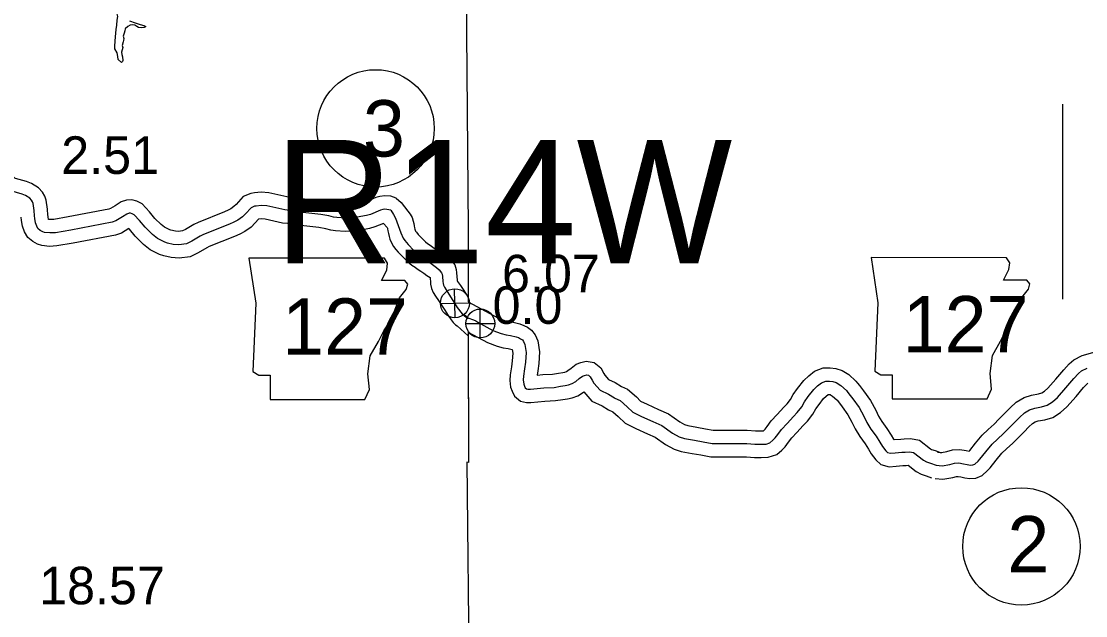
# Model space of a CAD drawing. Extents: x 31699 to 244310, y -8841 to 11474.
# Drawn here: x 134886 to 135683, y -123 to 323 of the extents above; entities that cross this region are included whole.
import ezdxf

# ---------------------------------------------------------------- set-up
doc = ezdxf.new("R2010")
doc.units = 0
for name, color, linetype in [('B_Logo', 7, 'Continuous'), ('Default', 7, 'Continuous'), ('G-ANNO-TEXT', 7, 'Continuous'), ('Level 21', 7, 'Continuous'), ('Level 55', 7, 'Continuous'), ('R_Border', 7, 'Continuous'), ('R_Border Notes', 7, 'Continuous'), ('R_Draft', 7, 'Continuous'), ('R_Logo', 7, 'Continuous'), ('R_XS_EARTHWORK_STAGE2', 7, 'Continuous'), ('S_WALL', 7, 'Continuous'), ('S_WALL_ANNOT', 7, 'Continuous')]:
    doc.layers.add(name, color=color, linetype=linetype)

msp = doc.modelspace()

# ---------------------------------------------------------------- linework, layer by layer
at = {"layer": 'B_Logo'}
for points in [[(134895.72, 176.63), (134895.49, 180.67), (134894.72, 185.79), (134894.23, 187.05), (134893.41, 188.51), (134892.13, 189.96), (134888.87, 191.95), (134886.46, 192.98), (134878.01, 195.3), (134875.56, 196.46), (134873.68, 197.7), (134871.93, 198.94), (134870.45, 200.26), (134868.21, 202.86), (134854.93, 216.39)], [(135162.63, 180.95), (135158.14, 181.64), (135156.59, 181.38), (135154.8, 180.86), (135147.33, 177.71), (135144.44, 176.87), (135137.48, 175.66), (135131.76, 174.99), (135128.41, 174.8), (135122.21, 175.28), (135119.55, 175.67), (135116.11, 176.56), (135110.07, 177.74), (135092.14, 179.68), (135086.64, 180.67), (135083.14, 181.08), (135069.79, 184.03), (135065.59, 184.3), (135061.8, 184.01), (135060.51, 183.79), (135057.9, 182.75), (135053.84, 178.22), (135051.48, 175.92), (135048.02, 173.4), (135045.05, 171.82), (135041.75, 170.37), (135022.34, 162.65), (135019.89, 161.38), (135013.6, 157.65), (135009.44, 155.59), (135003.72, 154.87), (134999.63, 155.21), (134995.25, 156.25), (134993.18, 156.89), (134987.72, 159.68), (134983.98, 162.59), (134978.45, 168.05), (134974.38, 173.13), (134970.32, 177.45), (134968.71, 178.26), (134967.54, 178.57), (134966.48, 178.53), (134964.86, 178), (134961.5, 175.78), (134956.65, 172.91), (134953.8, 171.97), (134922.76, 165.98), (134911.34, 164.01), (134907.12, 163.78), (134903.12, 164.19), (134901.95, 164.58), (134900.01, 165.71), (134898.26, 167.09), (134897.3, 168.78), (134896.5, 171.34), (134895.91, 174.57), (134895.72, 176.63)], [(135162.63, 180.95), (135164.73, 177.58), (135166.15, 174.96), (135170.06, 163.83), (135171.86, 160), (135173.1, 158.2), (135175.66, 155.08), (135179.89, 150.73), (135187, 145.2), (135196.82, 137.92), (135198.9, 136.13), (135200.48, 133.97), (135200.99, 132.93), (135201.43, 131.17), (135201.59, 127.36), (135201.8, 125.89), (135202.15, 124.59), (135202.76, 123.23), (135203.97, 121.13), (135212.4, 107.93), (135216.17, 103.25), (135218.95, 100.59), (135220.44, 99.56)], [(135217.51, 102.74), (135217.77, 102.5), (135218.78, 101.65), (135220.33, 100.27), (135224.61, 98.78), (135226.22, 98), (135227.77, 96.89)], [(135227.77, 96.89), (135239.12, 90.73), (135245.39, 88.51), (135248.96, 87.47), (135252.38, 86.97), (135256.42, 86.02), (135258.24, 85.34), (135259.87, 84.52), (135261.16, 83.62), (135262.14, 82.38), (135263.07, 80.13), (135263.99, 74.21), (135263.54, 66.91), (135262.89, 61.94), (135261.92, 56.43), (135261.81, 53.55), (135262.17, 50.48), (135262.68, 49.03), (135263.32, 47.71), (135264.28, 46.87), (135265.16, 46.69), (135267.16, 46.69), (135277.28, 47.65), (135284.88, 48.01), (135289.86, 48.83), (135293.18, 49.32), (135295.77, 49.87), (135298.48, 50.82), (135301.16, 52.5), (135303.84, 54.65), (135306.18, 56.46), (135307.7, 56.97), (135309.36, 57.36), (135310.7, 57.13), (135312.07, 56.03), (135313.49, 53.47), (135314.82, 51.23), (135319.46, 45.82), (135325.82, 42.93), (135330.32, 40.05), (135330.39, 39.99), (135334.45, 38.1), (135339.8, 33.44), (135343.92, 29.42), (135350.43, 26.27), (135359.03, 22.31), (135365.72, 19.43), (135373.78, 13.58), (135378.73, 10.99), (135382.58, 9.7), (135390.16, 8.31), (135396.67, 7.17), (135403.32, 5.89), (135410.46, 6.04), (135420.68, 5.87), (135429.36, 5.92), (135435.38, 5.5), (135440.05, 5.5), (135443.79, 5.55), (135446.7, 6.5), (135448.78, 8.37), (135450.66, 10.1), (135452.58, 12.76), (135455.41, 16.52), (135459.48, 20.99), (135464.32, 26.21), (135467.17, 29.17), (135470.45, 33.41), (135472.6, 37.22), (135475.42, 41.18), (135479.47, 46.38), (135482.39, 49.08), (135485.26, 51.37), (135488.55, 52.73), (135491.23, 52.68), (135493.9, 52.42), (135496.33, 51.56), (135499.67, 49.52), (135503.93, 45.63), (135504.62, 44.85), (135505.87, 43.28), (135508.85, 39.42), (135513.59, 32.81), (135516.99, 26.49), (135519.27, 21.61), (135522.23, 16.75), (135526.13, 11.45), (135529.07, 6.99), (135530.97, 3.63), (135533.4, 0.43), (135534.71, -0.74), (135536.93, -1.34), (135540.52, -1.03), (135545.45, -0.69), (135547.99, -0.48), (135551.32, -0.32), (135554.34, -0.9), (135561.59, -6.57), (135563.9, -7.77), (135567.06, -8.81), (135571.32, -10.43)], [(135571.32, -10.43), (135575.67, -10.83), (135581.45, -9.73), (135584.96, -8.82), (135588.29, -8.66), (135591.71, -9.22), (135594.54, -9.88), (135596.95, -10.21), (135598.75, -10.15), (135600.2, -9.58), (135602.6, -7.36), (135604.02, -5.79), (135608.46, -0.24), (135613.1, 5.38), (135617.06, 9.18), (135621.6, 13.32), (135625.23, 17.04), (135630.02, 21.86), (135633.72, 25.51), (135637.35, 28.96), (135641.22, 31.28), (135645.05, 32.53), (135650.23, 33.49), (135654.4, 34.68), (135658.33, 37.14), (135662.04, 40.45), (135668.43, 47.6), (135674.23, 54.59), (135677.85, 58.37), (135679.99, 60.31), (135684.33, 62.51)]]:
    msp.add_lwpolyline(points, dxfattribs=at)
at = {"layer": 'Default'}
msp.add_line((135665.85, 260.49), (135665.85, 114.19), dxfattribs=at)
at = {"layer": 'G-ANNO-TEXT'}
for points in [[(135056.34, 145.02), (135061.41, 111.19), (135059.16, 59.87), (135063.67, 57.05), (135072.13, 57.05), (135072.13, 39.01), (135143.18, 39.01), (135146.57, 46.34), (135145.44, 58.18), (135147.13, 71.71), (135153.33, 82.43), (135157.28, 90.32), (135162.92, 98.78), (135166.3, 107.81), (135169.12, 115.14), (135174.2, 121.34), (135175.33, 125.29), (135173.07, 128.11), (135155.59, 128.11), (135159.54, 136), (135160.1, 141.08), (135157.76, 144.98)], [(135522.51, 145.32), (135527.59, 111.49), (135525.33, 60.17), (135529.84, 57.35), (135538.3, 57.35), (135538.3, 39.3), (135609.36, 39.3), (135612.74, 46.64), (135611.61, 58.48), (135613.3, 72.01), (135619.51, 82.73), (135623.46, 90.62), (135629.1, 99.08), (135632.48, 108.1), (135635.3, 115.43), (135640.37, 121.64), (135641.5, 125.59), (135639.25, 128.41), (135621.76, 128.41), (135625.71, 136.3), (135626.28, 141.38), (135623.94, 145.27)]]:
    msp.add_lwpolyline(points, close=True, dxfattribs=at)
at = {"layer": 'Level 21'}
for p, q in [((135210.9, 100.22), (135210.4, 121.92)), ((135199.8, 110.82), (135221.5, 111.32)), ((135229.67, 85.11), (135229.67, 106.78)), ((135218.83, 95.94), (135240.5, 95.94))]:
    msp.add_line(p, q, dxfattribs=at)
for centre, radius in [((135210.65, 111.07), 10.85), ((135229.67, 95.94), 10.83)]:
    msp.add_circle(centre, radius, dxfattribs=at)
at = {"layer": 'Level 55'}
for points in [[(135220.59, 112.16), (135243.2, 99.89), (135248.45, 98.03), (135251.09, 97.27), (135254.26, 96.8), (135259.33, 95.61), (135262.26, 94.51), (135264.99, 93.13), (135268.11, 90.98), (135270.85, 87.48), (135272.77, 82.86), (135274.03, 74.67), (135273.5, 65.95), (135272.78, 60.43), (135272.21, 57.21), (135276.57, 57.63), (135283.83, 57.97), (135288.31, 58.7), (135291.41, 59.17), (135293.08, 59.52), (135294.12, 59.88), (135295.35, 60.66), (135297.65, 62.51), (135301.41, 65.4), (135304.97, 66.61), (135309.06, 67.55), (135314.93, 66.55), (135319.87, 62.59), (135322.16, 58.45), (135322.97, 57.09), (135325.61, 54.01), (135330.61, 51.74), (135335.33, 48.72), (135339.95, 46.57), (135346.58, 40.8), (135349.74, 37.71), (135354.7, 35.31), (135363.09, 31.45), (135370.7, 28.18), (135379.07, 22.1), (135382.67, 20.21), (135385.08, 19.41), (135391.93, 18.16), (135398.48, 17), (135404.17, 15.91), (135410.44, 16.04), (135420.73, 15.87), (135429.68, 15.93), (135435.73, 15.5), (135439.99, 15.5), (135441.78, 15.52), (135442.06, 15.77), (135443.15, 16.77), (135444.53, 18.69), (135447.69, 22.9), (135452.12, 27.76), (135457.06, 33.08), (135459.59, 35.71), (135462.1, 38.96), (135464.15, 42.59), (135467.4, 47.15), (135472.08, 53.18), (135475.87, 56.67), (135480.12, 60.06), (135486.66, 62.78), (135491.81, 62.67), (135496.09, 62.26), (135500.67, 60.63), (135505.71, 57.55), (135511.06, 52.65), (135512.28, 51.28), (135513.73, 49.46), (135516.87, 45.4), (135522.1, 38.11), (135525.93, 30.98), (135528.1, 26.34), (135530.54, 22.32), (135534.33, 17.16), (135537.6, 12.21), (135539.34, 9.15), (135539.51, 8.92), (135539.75, 8.94), (135544.69, 9.28), (135547.33, 9.5), (135552.02, 9.73), (135558.6, 8.47), (135567.03, 1.88), (135567.8, 1.48), (135570.4, 0.62), (135574.86, -1.07)], [(135220.63, 89.39), (135235.04, 81.56), (135242.33, 78.98), (135246.84, 77.68), (135250.51, 77.14), (135253.51, 76.43), (135253.53, 76.43), (135253.94, 73.75), (135253.58, 67.86), (135253, 63.45), (135251.96, 57.49), (135251.79, 53.16), (135252.37, 48.22), (135253.44, 45.17), (135255.21, 41.52), (135259.7, 37.59), (135264.15, 36.7), (135267.62, 36.68), (135277.99, 37.67), (135285.92, 38.05), (135291.41, 38.95), (135294.96, 39.48), (135298.46, 40.22), (135302.84, 41.75), (135306.98, 44.34), (135307.32, 44.62), (135313.31, 37.63), (135321.04, 34.12), (135325.68, 31.15), (135328.95, 29.63), (135333.02, 26.09), (135338.1, 21.13), (135346.16, 17.23), (135354.96, 13.17), (135360.75, 10.68), (135368.49, 5.06), (135374.79, 1.76), (135380.08, -0.01), (135388.4, -1.53), (135394.86, -2.67), (135402.47, -4.13), (135410.48, -3.96), (135420.63, -4.13), (135429.04, -4.08), (135435.03, -4.5), (135440.11, -4.5), (135445.44, -4.43), (135451.81, -2.34), (135455.5, 0.96), (135458.17, 3.42), (135460.64, 6.83), (135463.12, 10.14), (135466.84, 14.22), (135471.59, 19.34), (135474.75, 22.63), (135478.8, 27.87), (135481.05, 31.85), (135483.44, 35.21), (135486.85, 39.59), (135488.91, 41.48), (135490.4, 42.67), (135490.45, 42.69), (135490.65, 42.69), (135491.72, 42.59), (135492, 42.49), (135493.63, 41.49), (135496.79, 38.61), (135496.95, 38.42), (135498, 37.1), (135500.83, 33.45), (135505.09, 27.51), (135508.05, 22), (135510.45, 16.88), (135513.91, 11.18), (135517.92, 5.73), (135520.53, 1.76), (135522.6, -1.88), (135526.02, -6.39), (135529.81, -9.77), (135536.02, -11.45), (135541.3, -11), (135546.21, -10.66), (135548.64, -10.46), (135550.24, -10.38), (135556.15, -15.01), (135559.99, -17.01), (135563.73, -18.24), (135567.77, -19.78)], [(135572.25, -0.47), (135575.19, -0.74), (135579.25, 0.04), (135583.45, 1.12), (135588.87, 1.39), (135593.66, 0.59), (135595.85, 0.08), (135596.4, 0.69), (135600.7, 6.07), (135605.76, 12.2), (135610.23, 16.48), (135614.65, 20.51), (135618.1, 24.05), (135622.96, 28.94), (135626.76, 32.7), (135631.26, 36.97), (135637.05, 40.44), (135642.59, 42.25), (135647.95, 43.23), (135650.3, 43.91), (135652.3, 45.16), (135654.95, 47.54), (135660.85, 54.13), (135666.76, 61.25), (135670.88, 65.55), (135674.28, 68.62), (135680.67, 71.86), (135690.21, 74.59)], [(135570.39, -20.38), (135576.16, -20.92), (135583.64, -19.49), (135586.47, -18.76), (135587.71, -18.7), (135589.77, -19.04), (135592.73, -19.72), (135596.41, -20.23), (135600.81, -20.1), (135605.61, -18.18), (135609.72, -14.4), (135611.65, -12.26), (135616.22, -6.54), (135620.44, -1.43), (135623.89, 1.87), (135628.56, 6.13), (135632.35, 10.02), (135637.08, 14.78), (135640.68, 18.33), (135643.44, 20.95), (135645.39, 22.13), (135647.52, 22.82), (135652.52, 23.74), (135658.51, 25.45), (135664.36, 29.11), (135669.12, 33.37), (135676.01, 41.07), (135681.7, 47.93), (135684.82, 51.19)]]:
    msp.add_lwpolyline(points, dxfattribs=at)
at = {"layer": 'R_Border Notes'}
for centre in [(135151.18, 242.24), (135635.1, -71.22)]:
    msp.add_circle(centre, 44, dxfattribs=at)
at = {"layer": 'R_Draft'}
for points in [[(134960.76, 291.68), (134958.35, 293.92), (134958.2, 296.12), (134957.51, 298.92), (134955.89, 301.97), (134955.88, 303.84), (134956.11, 307.71), (134956.35, 310.98), (134956.6, 313.72), (134956.91, 316.32), (134957.28, 319.72), (134957.52, 323.33), (134958.1, 326.2), (134957.55, 328.2), (134955.55, 329.25), (134953.74, 329.9), (134953.87, 330.77), (134955.72, 332.85), (134956.15, 336.92), (134956.79, 340.46), (134956.44, 342.86), (134956.03, 343.99)], [(134966.77, 322.8), (134971.1, 321.36), (134974.83, 320.12), (134977.57, 319.41), (134979.04, 318.56), (134977.78, 317.81), (134975.65, 317.66), (134973.59, 317.78), (134972.39, 318.57), (134970.85, 319.49), (134969.32, 319.88), (134967.39, 319.73), (134965.47, 318.72), (134963.69, 316.84), (134963.23, 315.44), (134962.72, 313.63), (134962.07, 311.36), (134962.55, 309.56), (134962.23, 308.03), (134961.97, 307.16), (134961.39, 304.48), (134961.74, 302.95), (134961.35, 301.02), (134960.84, 299.28), (134961.05, 297.68), (134961.46, 295.75), (134961.82, 293.02), (134961.62, 292.42), (134960.76, 291.68)]]:
    msp.add_lwpolyline(points, dxfattribs=at)
at = {"layer": 'R_Logo'}
for points in [[(135221.17, 634.19), (135220.82, 519.66), (135219.07, 343.39), (135220.52, 166.96), (135220.59, 112.16)], [(135220.66, 504.03), (135219.07, 343.39), (135220.52, 166.96), (135220.59, 115.7)], [(135220.63, 89.39), (135220.76, -8.28), (135219.62, -8.1), (135221.22, -175.58)], [(135220.63, 86.6), (135220.76, -8.28), (135219.62, -8.1), (135221.22, -175.58)]]:
    msp.add_lwpolyline(points, dxfattribs=at)
at = {"layer": 'R_XS_EARTHWORK_STAGE2'}
for points in [[(134905.7, 177.19), (134905.45, 181.7), (134904.44, 188.36), (134903.3, 191.32), (134901.6, 194.35), (134898.61, 197.72), (134893.47, 200.86), (134889.76, 202.45), (134881.51, 204.71), (134880.49, 205.19), (134879.33, 205.95), (134878.16, 206.79), (134877.59, 207.29), (134875.59, 209.63), (134863.71, 221.72)], [(135166.55, 189.88), (135162.7, 191.34), (135158.1, 191.76), (135154.35, 191.15), (135151.43, 190.29), (135143.97, 187.15), (135142.18, 186.62), (135136.05, 185.56), (135130.9, 184.96), (135128.5, 184.82), (135123.33, 185.22), (135121.53, 185.49), (135118.31, 186.32), (135111.57, 187.63), (135093.56, 189.58), (135088.11, 190.56), (135084.81, 190.96), (135071.2, 193.96), (135065.54, 194.33), (135060.59, 193.95), (135057.8, 193.48), (135052.02, 191.18), (135046.62, 185.15), (135045.01, 183.58), (135042.71, 181.9), (135040.69, 180.83), (135037.89, 179.6), (135018.17, 171.76), (135015.04, 170.13), (135008.82, 166.45), (135006.51, 165.3), (135003.51, 164.92), (135001.21, 165.12), (134997.88, 165.91), (134996.95, 166.19), (134993.12, 168.15), (134990.59, 170.12), (134985.88, 174.76), (134981.93, 179.7), (134976.4, 185.58), (134972.31, 187.64), (134968.65, 188.64), (134964.68, 188.45), (134960.49, 187.1), (134956.19, 184.26), (134952.48, 182.06), (134951.27, 181.66), (134920.96, 175.82), (134910.22, 173.96), (134907.36, 173.81), (134906.19, 173.93), (134905.83, 175.93), (134905.67, 177.58)], [(135166.55, 189.88), (135170.26, 186.7), (135175.44, 180.26), (135177.17, 178.01), (135178.49, 175.31), (135179.4, 172.7), (135179.74, 170.99), (135180.13, 169.07), (135180.37, 167.59), (135180.62, 166.69), (135180.86, 165.9), (135181.13, 165.24), (135181.36, 164.83), (135181.79, 164.28), (135183.17, 162.71), (135185.06, 160.62), (135186.81, 158.85), (135188.5, 157.26), (135190.13, 155.89), (135191.98, 154.71), (135193.97, 153.27), (135196.53, 151.48), (135198.65, 149.99), (135200.76, 148.54), (135203.39, 146.85), (135206.5, 144.63), (135208.46, 142.46), (135210.46, 139.92), (135211.61, 136.35), (135211.87, 133.79), (135212.11, 131.22), (135212.38, 128.43), (135212.38, 127.95), (135212.69, 127.49), (135214.78, 124.46), (135220.59, 115.7)], [(135157.17, 171), (135150.68, 168.27), (135146.71, 167.11), (135138.91, 165.76), (135132.63, 165.03), (135128.31, 164.78), (135121.09, 165.33), (135117.56, 165.86), (135113.9, 166.8), (135108.57, 167.84), (135090.72, 169.78), (135085.16, 170.77), (135081.47, 171.21), (135068.38, 174.1), (135065.65, 174.28), (135063.59, 174.12), (135061.07, 171.3), (135057.95, 168.26), (135053.34, 164.9), (135049.41, 162.82), (135045.61, 161.15), (135026.5, 153.55), (135024.75, 152.63), (135018.37, 148.86), (135012.36, 145.88), (135003.93, 144.82), (134998.05, 145.31), (134992.63, 146.6), (134989.41, 147.59), (134982.32, 151.21), (134977.37, 155.07), (134971.01, 161.35), (134966.82, 166.57), (134966.37, 167.05), (134960.82, 163.76), (134956.33, 162.27), (134924.55, 156.14), (134912.46, 154.06), (134906.88, 153.75), (134901.03, 154.35), (134897.82, 155.41), (134894.36, 157.43), (134890.53, 160.45), (134888.08, 164.77), (134886.77, 168.94), (134886, 173.2), (134885.76, 175.68)], [(135157.17, 171), (135159.78, 167.82), (135160.03, 167.49), (135160.06, 167.43), (135160.14, 167.01), (135160.46, 165.46), (135160.8, 163.34), (135161.39, 161.18), (135161.99, 159.18), (135163.09, 156.52), (135164.64, 153.74), (135166.38, 151.52), (135168.24, 149.39), (135170.54, 146.86), (135172.84, 144.54), (135175.2, 142.31), (135178.28, 139.73), (135180.73, 138.17), (135182.37, 136.98), (135185.05, 135.1), (135187.24, 133.57), (135189.69, 131.88), (135192.11, 130.33), (135192.2, 129.34), (135192.39, 127.33), (135192.42, 125.41), (135193.15, 122.25), (135194.3, 119.04), (135196.1, 116.31), (135198.22, 113.24), (135203.05, 105.95), (135205.56, 101.96), (135207.77, 98.75), (135209.41, 96.58), (135211.18, 94.98), (135212.22, 94.1), (135220.63, 86.6)]]:
    msp.add_lwpolyline(points, dxfattribs=at)

# ---------------------------------------------------------------- texts
at = {"layer": 'G-ANNO-TEXT'}
for p in [(135081.19, 72.5), (135546.13, 74.28)]:
    msp.add_text('127', height=42.24, dxfattribs=at).set_placement(p)
at = {"layer": 'R_Border'}
msp.add_text('R14W', height=92.4, dxfattribs=at).set_placement((135075.11, 141.14))
at = {"layer": 'R_Border Notes'}
for s, p in [('3', (135141.73, 221.12)), ('2', (135624.55, -90.69))]:
    msp.add_text(s, height=42.24, dxfattribs=at).set_placement(p)
at = {"layer": 'S_WALL'}
msp.add_text('18.57', height=28.16, dxfattribs=at).set_placement((134899.12, -114.64))
at = {"layer": 'S_WALL_ANNOT'}
for s, p in [('2.51', (134915.66, 208.09)), ('6.07', (135245.9, 119.25)), ('0.0', (135238.86, 95.64))]:
    msp.add_text(s, height=28.16, dxfattribs=at).set_placement(p)

doc.saveas('drawing.dxf')
